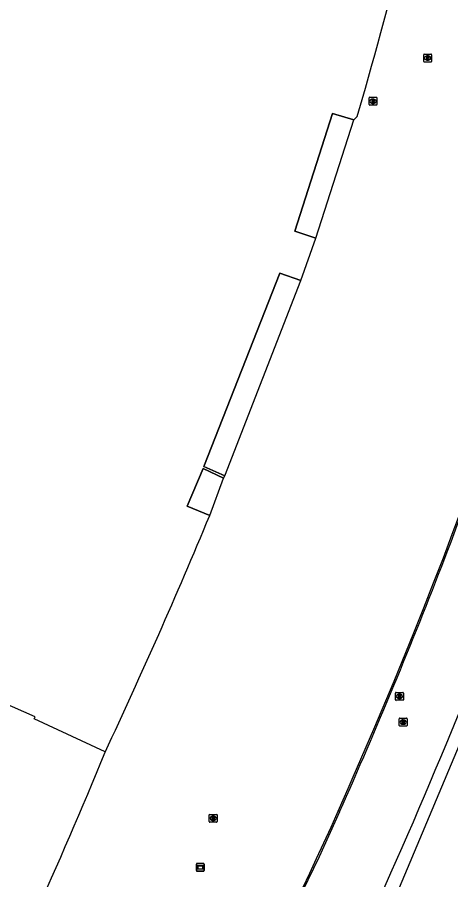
# Model space of a CAD drawing. Extents: x 155018 to 156648, y 383980 to 385733.
# Drawn here: x 155913.7 to 155968.8, y 384399.5 to 384509 of the extents above; entities that cross this region are included whole.
import ezdxf

# ---------------------------------------------------------------- set-up
doc = ezdxf.new("R2010")
doc.units = 0
for name, color, linetype in [('IMGEO_Berm_groen', 7, 'Continuous'), ('IMGEO_Lijnafwatering', 7, 'Continuous'), ('IMGEO_Pand', 7, 'Continuous'), ('IMGEO_Pand_overbouw', 7, 'Continuous'), ('IMGEO_Reclamebord', 7, 'Continuous'), ('IMGEO_Rijbaan_regionaal_gesloten', 7, 'Continuous'), ('IMGEO_Rioolput', 7, 'Continuous')]:
    doc.layers.add(name, color=color, linetype=linetype)

msp = doc.modelspace()

# ---------------------------------------------------------------- linework, layer by layer
at = {"layer": 'IMGEO_Berm_groen'}
msp.add_lwpolyline([(155919.47, 384315.32), (155934.67, 384343.02), (155955.77, 384383.11), (155980.73, 384442.41)], dxfattribs=at)
at = {"layer": 'IMGEO_Lijnafwatering'}
for points in [[(155964.06, 384430.86), (155965.33, 384434.04), (155966.59, 384437.22), (155967.83, 384440.4), (155968.96, 384443.39), (155970.07, 384446.39), (155971.17, 384449.39)], [(155956.38, 384412.56), (155959, 384418.64), (155961.56, 384424.74), (155964.06, 384430.86)], [(155948.02, 384394.56), (155948.36, 384395.26), (155948.71, 384395.96), (155949.05, 384396.67), (155949.96, 384398.5), (155950.86, 384400.35), (155951.73, 384402.2), (155952.66, 384404.19), (155953.57, 384406.2), (155954.47, 384408.22), (155955.11, 384409.66), (155955.74, 384411.11), (155956.38, 384412.56)]]:
    msp.add_lwpolyline(points, dxfattribs=at)
at = {"layer": 'IMGEO_Pand'}
for points in [[(155938.15, 384445.76), (155935.3, 384446.92), (155937.32, 384451.73), (155939.91, 384450.51), (155940.07, 384450.8), (155937.39, 384451.96), (155947.07, 384476.53), (155949.73, 384475.59), (155951.63, 384480.96), (155948.96, 384481.84), (155953.76, 384496.79), (155956.45, 384495.98), (155956.89, 384496.4), (155957.92, 384500)], [(155924.86, 384415.73), (155915.86, 384419.95), (155915.97, 384420.19), (155768.31, 384485.31), (155768.21, 384485.14), (155759.36, 384489.73)]]:
    msp.add_lwpolyline(points, dxfattribs=at)
for centre, radius, start, end in [((155360.44, 384669.44), 621.04, 344.16663, 346.33058), ((155292.61, 384713.47), 698.85, 334.78262, 337.47556), ((155430.47, 384616.73), 533.69, 332.8997, 337.8748)]:
    msp.add_arc(centre, radius, start, end, dxfattribs=at)
at = {"layer": 'IMGEO_Pand_overbouw'}
for points in [[(155956.45, 384495.98), (155953.76, 384496.79), (155948.96, 384481.84), (155951.63, 384480.96)], [(155940.07, 384450.8), (155949.73, 384475.59), (155947.07, 384476.53), (155937.39, 384451.96)], [(155938.15, 384445.76), (155939.91, 384450.51), (155937.32, 384451.73), (155935.3, 384446.92)]]:
    msp.add_lwpolyline(points, close=True, dxfattribs=at)
at = {"layer": 'IMGEO_Reclamebord'}
for p, q in [((155936.46, 384400.68), (155936.46, 384401.48)), ((155936.46, 384401.48), (155936.46, 384400.68)), ((155936.56, 384401.58), (155937.35, 384401.58)), ((155937.35, 384401.58), (155936.56, 384401.58)), ((155937.45, 384401.48), (155937.45, 384400.68)), ((155937.45, 384400.68), (155937.45, 384401.48)), ((155937.35, 384400.58), (155936.56, 384400.58)), ((155936.56, 384400.58), (155937.35, 384400.58))]:
    msp.add_line(p, q, dxfattribs=at)
for points in [[(155936.56, 384401.31), (155937.35, 384401.31), (155937.35, 384400.84), (155936.56, 384400.84), (155936.56, 384401.31)], [(155936.63, 384401.24), (155936.63, 384400.91), (155937.28, 384400.91), (155937.28, 384401.24), (155936.63, 384401.24)]]:
    msp.add_lwpolyline(points, dxfattribs=at)
for centre, start, end in [((155936.56, 384401.48), 90, 180), ((155936.56, 384401.48), 90, 180), ((155937.35, 384401.48), 0, 90), ((155937.35, 384401.48), 360, 90), ((155936.56, 384400.68), 180, 270), ((155936.56, 384400.68), 180, 270), ((155937.35, 384400.68), 270, 0), ((155937.35, 384400.68), 270, 0)]:
    msp.add_arc(centre, 0.1, start, end, dxfattribs=at)
at = {"layer": 'IMGEO_Rijbaan_regionaal_gesloten'}
msp.add_lwpolyline([(155954.65, 384408.14), (155952.05, 384402.4), (155949.23, 384396.58), (155941.49, 384380.91)], dxfattribs=at)
for centre, radius, start, end in [((155298.36, 384694.44), 716.25, 339.22018, 342.07452), ((155302.06, 384697.93), 714.04, 336.05548, 338.85273), ((155206.44, 384733.64), 825.04, 334.94175, 338.88828)]:
    msp.add_arc(centre, radius, start, end, dxfattribs=at)
at = {"layer": 'IMGEO_Rioolput'}
for p, q in [((155965.33, 384503.4), (155965.33, 384504.26)), ((155965.4, 384504.33), (155966.26, 384504.33)), ((155965.82, 384504.11), (155965.84, 384504.11)), ((155966.33, 384504.26), (155966.33, 384503.4)), ((155966.26, 384503.33), (155965.4, 384503.33)), ((155965.84, 384503.55), (155965.82, 384503.55)), ((155958.39, 384497.92), (155958.39, 384498.78)), ((155958.46, 384498.85), (155959.32, 384498.85)), ((155958.88, 384498.63), (155958.9, 384498.63)), ((155959.39, 384498.78), (155959.39, 384497.92)), ((155959.32, 384497.85), (155958.46, 384497.85)), ((155958.9, 384498.07), (155958.88, 384498.07)), ((155961.75, 384422.36), (155961.75, 384423.21)), ((155961.82, 384423.29), (155962.67, 384423.29)), ((155962.23, 384423.07), (155962.26, 384423.07)), ((155962.75, 384423.21), (155962.75, 384422.36)), ((155962.67, 384422.29), (155961.82, 384422.29)), ((155962.26, 384422.51), (155962.23, 384422.51)), ((155962.22, 384419.1), (155962.22, 384419.95)), ((155962.3, 384420.02), (155963.15, 384420.02)), ((155962.71, 384419.8), (155962.74, 384419.8)), ((155963.22, 384419.95), (155963.22, 384419.1)), ((155963.15, 384419.02), (155962.3, 384419.02)), ((155962.73, 384419.24), (155962.71, 384419.24)), ((155938.09, 384406.89), (155938.09, 384407.74)), ((155938.17, 384407.81), (155939.02, 384407.81)), ((155939.09, 384407.74), (155939.09, 384406.89)), ((155939.02, 384406.81), (155938.17, 384406.81)), ((155938.58, 384407.59), (155938.6, 384407.59)), ((155938.6, 384407.03), (155938.58, 384407.03))]:
    msp.add_line(p, q, dxfattribs=at)
for points in [[(155965.33, 384503.4), (155965.33, 384504.26)], [(155965.4, 384504.33), (155966.26, 384504.33)], [(155965.92, 384504.03), (155965.67, 384504.03), (155965.67, 384503.63)], [(155966.33, 384504.26), (155966.33, 384503.4)], [(155966.26, 384503.33), (155965.4, 384503.33)], [(155965.67, 384503.63), (155965.79, 384503.63), (155965.79, 384503.79), (155965.8, 384503.79)], [(155965.85, 384503.95), (155965.79, 384503.95), (155965.79, 384503.87)], [(155965.79, 384503.87), (155965.84, 384503.87)], [(155965.85, 384503.76), (155965.92, 384503.63), (155966.06, 384503.63), (155965.99, 384503.76)], [(155958.39, 384497.92), (155958.39, 384498.78)], [(155958.46, 384498.85), (155959.32, 384498.85)], [(155959.39, 384498.78), (155959.39, 384497.92)], [(155959.32, 384497.85), (155958.46, 384497.85)], [(155958.98, 384498.55), (155958.73, 384498.55), (155958.73, 384498.15)], [(155958.73, 384498.15), (155958.85, 384498.15), (155958.85, 384498.31), (155958.86, 384498.31)], [(155958.91, 384498.47), (155958.85, 384498.47), (155958.85, 384498.39)], [(155958.85, 384498.39), (155958.9, 384498.39)], [(155958.91, 384498.28), (155958.98, 384498.15), (155959.12, 384498.15), (155959.05, 384498.28)], [(155961.75, 384422.36), (155961.75, 384423.21)], [(155961.82, 384423.29), (155962.67, 384423.29)], [(155962.75, 384423.21), (155962.75, 384422.36)], [(155962.67, 384422.29), (155961.82, 384422.29)], [(155962.33, 384422.98), (155962.08, 384422.99), (155962.08, 384422.59)], [(155962.08, 384422.59), (155962.21, 384422.59), (155962.21, 384422.75), (155962.22, 384422.75)], [(155962.26, 384422.91), (155962.21, 384422.91), (155962.21, 384422.82)], [(155962.21, 384422.82), (155962.26, 384422.82)], [(155962.26, 384422.72), (155962.34, 384422.59), (155962.47, 384422.59), (155962.41, 384422.71)], [(155962.22, 384419.1), (155962.22, 384419.95)], [(155962.3, 384420.02), (155963.15, 384420.02)], [(155962.81, 384419.72), (155962.56, 384419.72), (155962.56, 384419.32)], [(155963.22, 384419.95), (155963.22, 384419.1)], [(155963.15, 384419.02), (155962.3, 384419.02)], [(155962.56, 384419.32), (155962.68, 384419.32), (155962.68, 384419.48), (155962.7, 384419.48)], [(155962.74, 384419.64), (155962.68, 384419.64), (155962.68, 384419.56)], [(155962.68, 384419.56), (155962.74, 384419.56)], [(155962.74, 384419.45), (155962.81, 384419.32), (155962.95, 384419.32), (155962.89, 384419.45)], [(155938.09, 384406.89), (155938.09, 384407.74)], [(155938.17, 384407.81), (155939.02, 384407.81)], [(155939.09, 384407.74), (155939.09, 384406.89)], [(155939.02, 384406.81), (155938.17, 384406.81)], [(155938.68, 384407.51), (155938.43, 384407.51), (155938.43, 384407.11)], [(155938.43, 384407.11), (155938.55, 384407.11), (155938.55, 384407.28), (155938.56, 384407.28)], [(155938.61, 384407.43), (155938.55, 384407.43), (155938.55, 384407.35)], [(155938.55, 384407.35), (155938.6, 384407.35)], [(155938.61, 384407.25), (155938.68, 384407.11), (155938.82, 384407.11), (155938.76, 384407.24)]]:
    msp.add_lwpolyline(points, dxfattribs=at)
for centre, radius, start, end in [((155965.41, 384504.26), 0.0765, 91.552, 178.448), ((155965.41, 384504.26), 0.0765, 91.552, 178.448), ((155965.92, 384503.92), 0.109, 350.3612, 89.416), ((155966.25, 384504.26), 0.0765, 1.552, 88.448), ((155966.25, 384504.26), 0.0765, 1.552, 88.448), ((155965.41, 384503.41), 0.0765, 181.552, 268.448), ((155965.41, 384503.41), 0.0765, 181.552, 268.448), ((155965.8, 384503.74), 0.0533, 26.0293, 88.6989), ((155965.83, 384504.06), 0.19, 274.7715, 282.9687), ((155965.85, 384503.85), 0.0964, 77.0061, 93.1865), ((155965.87, 384503.91), 0.0378, 276.6634, 79.6772), ((155965.92, 384503.92), 0.112, 277.5842, 350.9817), ((155965.9, 384503.7), 0.108, 29.5134, 73.7905), ((155966.25, 384503.41), 0.0765, 271.552, 358.448), ((155966.25, 384503.41), 0.0765, 271.552, 358.448), ((155958.47, 384498.77), 0.0765, 91.552, 178.448), ((155958.47, 384498.77), 0.0765, 91.552, 178.448), ((155959.31, 384498.77), 0.0765, 1.552, 88.448), ((155959.31, 384498.77), 0.0765, 1.552, 88.448), ((155958.47, 384497.93), 0.0765, 181.552, 268.448), ((155958.47, 384497.93), 0.0765, 181.552, 268.448), ((155958.86, 384498.26), 0.0533, 26.0293, 88.6989), ((155958.89, 384498.58), 0.19, 274.7715, 282.9687), ((155958.91, 384498.37), 0.0964, 77.0061, 93.1865), ((155958.93, 384498.43), 0.0378, 276.6634, 79.6772), ((155958.98, 384498.44), 0.109, 350.3612, 89.416), ((155958.98, 384498.44), 0.112, 277.5842, 350.9817), ((155958.96, 384498.22), 0.108, 29.5134, 73.7905), ((155959.31, 384497.93), 0.0765, 271.552, 358.448), ((155959.31, 384497.93), 0.0765, 271.552, 358.448), ((155961.82, 384423.21), 0.0765, 91.552, 178.448), ((155961.82, 384423.21), 0.0765, 91.552, 178.448), ((155962.67, 384423.21), 0.0765, 1.552, 88.448), ((155962.67, 384423.21), 0.0765, 1.552, 88.448), ((155961.82, 384422.36), 0.0765, 181.552, 268.448), ((155961.82, 384422.36), 0.0765, 181.552, 268.448), ((155962.22, 384422.7), 0.0533, 26.0293, 88.6989), ((155962.27, 384422.81), 0.0964, 77.0061, 93.1865), ((155962.24, 384423.01), 0.19, 274.7715, 282.9687), ((155962.28, 384422.87), 0.0378, 276.6634, 79.6772), ((155962.33, 384422.87), 0.109, 350.3612, 89.416), ((155962.33, 384422.87), 0.112, 277.5842, 350.9817), ((155962.32, 384422.66), 0.108, 29.5134, 73.7905), ((155962.67, 384422.36), 0.0765, 271.552, 358.448), ((155962.67, 384422.36), 0.0765, 271.552, 358.448), ((155962.3, 384419.95), 0.0765, 91.552, 178.448), ((155962.3, 384419.95), 0.0765, 91.552, 178.448), ((155962.81, 384419.61), 0.109, 350.3612, 89.416), ((155963.15, 384419.95), 0.0765, 1.552, 88.448), ((155963.15, 384419.95), 0.0765, 1.552, 88.448), ((155962.3, 384419.1), 0.0765, 181.552, 268.448), ((155962.3, 384419.1), 0.0765, 181.552, 268.448), ((155962.69, 384419.43), 0.0533, 26.0293, 88.6989), ((155962.74, 384419.54), 0.0964, 77.0061, 93.1865), ((155962.72, 384419.75), 0.19, 274.7715, 282.9687), ((155962.76, 384419.6), 0.0378, 276.6634, 79.6772), ((155962.81, 384419.61), 0.112, 277.5842, 350.9817), ((155962.79, 384419.39), 0.108, 29.5134, 73.7905), ((155963.15, 384419.1), 0.0765, 271.552, 358.448), ((155963.15, 384419.1), 0.0765, 271.552, 358.448), ((155938.17, 384407.74), 0.0765, 91.552, 178.448), ((155938.17, 384407.74), 0.0765, 91.552, 178.448), ((155939.02, 384407.74), 0.0765, 1.552, 88.448), ((155939.02, 384407.74), 0.0765, 1.552, 88.448), ((155938.17, 384406.89), 0.0765, 181.552, 268.448), ((155938.17, 384406.89), 0.0765, 181.552, 268.448), ((155938.56, 384407.22), 0.0533, 26.0293, 88.6989), ((155938.59, 384407.54), 0.19, 274.7715, 282.9687), ((155938.61, 384407.34), 0.0964, 77.0061, 93.1865), ((155938.63, 384407.39), 0.0378, 276.6634, 79.6772), ((155938.68, 384407.4), 0.109, 350.3612, 89.416), ((155938.68, 384407.4), 0.112, 277.5842, 350.9817), ((155938.66, 384407.19), 0.108, 29.5134, 73.7905), ((155939.02, 384406.89), 0.0765, 271.552, 358.448), ((155939.02, 384406.89), 0.0765, 271.552, 358.448)]:
    msp.add_arc(centre, radius, start, end, dxfattribs=at)
for centre, major_axis, ratio, start_param, end_param in [((155965.82, 384503.83), (-0.387, 0.002), 0.722429, 4.712389, 7.853982), ((155965.84, 384503.83), (-0.39, 0.002), 0.717154, 1.570796, 4.712389), ((155958.88, 384498.35), (-0.387, 0.002), 0.722429, 4.712389, 7.853982), ((155958.9, 384498.35), (-0.39, 0.002), 0.717154, 1.570796, 4.712389), ((155962.23, 384422.79), (-0.387, 0.002), 0.722429, 4.712389, 7.853982), ((155962.26, 384422.79), (-0.39, 0.002), 0.717154, 1.570796, 4.712389), ((155962.71, 384419.52), (-0.387, 0.002), 0.722429, 4.712389, 7.853982), ((155962.73, 384419.52), (-0.39, 0.002), 0.717154, 1.570796, 4.712389), ((155938.58, 384407.31), (-0.387, 0.002), 0.722429, 4.712389, 7.853982), ((155938.6, 384407.31), (-0.39, 0.002), 0.717154, 1.570796, 4.712389)]:
    msp.add_ellipse(centre, major_axis=major_axis, ratio=ratio, start_param=start_param, end_param=end_param, dxfattribs=at)

doc.saveas('drawing.dxf')
